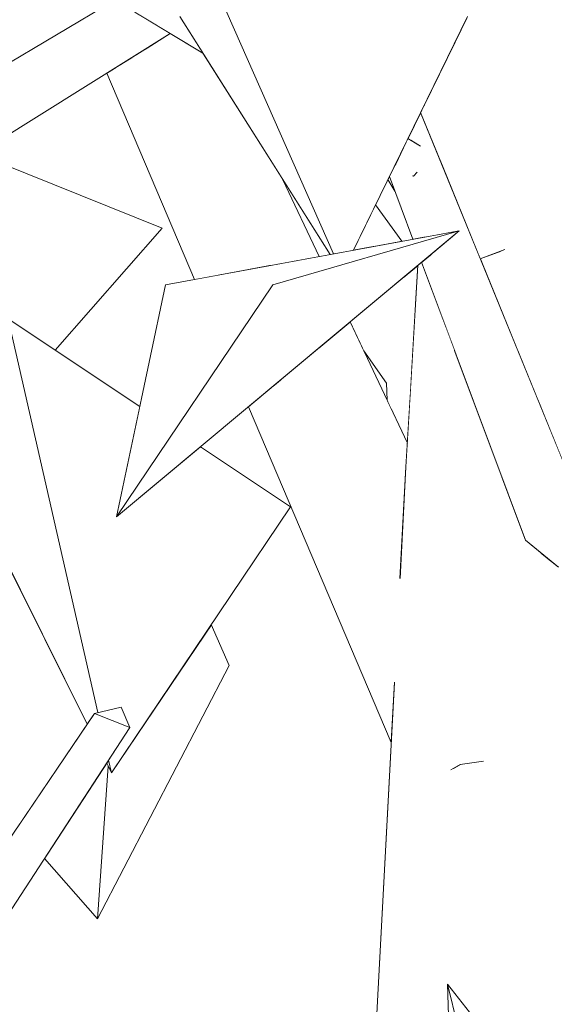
# Model space of a CAD drawing. Extents: x -289599 to -184549, y 66678 to 295474.
# Tile 300 of 656: x -263527 to -263467, y 71872 to 71981. Entities that reach past the tile are written whole.
import ezdxf

# ---------------------------------------------------------------- set-up
doc = ezdxf.new("R2010")
doc.units = 0
doc.header["$MEASUREMENT"] = 0
doc.linetypes.add('Wipeout_Contour', pattern=[1000, 0, -1000])
doc.layers.add('arch drzewa', color=8, linetype='Continuous')
doc.layers.add('arch drzewa_Nr_Pióra__4', color=8, linetype='Continuous', lineweight=9)

msp = doc.modelspace()

# ---------------------------------------------------------------- wipeouts: each hides what was drawn before it
at = {"color": 254, "linetype": 'Wipeout_Contour', "lineweight": 0, "ltscale": 961064.991401}
msp.add_wipeout([(-263464.17, 71931.15), (-263465.18, 71981.58), (-263469.84, 71980.86)], dxfattribs=at).dxf.layer = 'arch drzewa'
at = {"color": 254, "linetype": 'Wipeout_Contour', "lineweight": 0, "ltscale": 961235.041776}
msp.add_wipeout([(-263546.44, 71956.54), (-263509.92, 71979.33), (-263512.36, 71980.81)], dxfattribs=at).dxf.layer = 'arch drzewa'
at = {"color": 254, "linetype": 'Wipeout_Contour', "lineweight": 0, "ltscale": 1281480.031258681}
msp.add_wipeout([(-263484.31, 71964.26), (-263484.77, 71964.33), (-263481.73, 71956.8), (-263481.39, 71956.86)], dxfattribs=at).dxf.layer = 'arch drzewa'
at = {"color": 254, "linetype": 'Wipeout_Contour', "lineweight": 0, "ltscale": 961140.804719}
msp.add_wipeout([(-263492.23, 71954.87), (-263497.45, 71963.13), (-263493.44, 71954.65)], dxfattribs=at).dxf.layer = 'arch drzewa'
at = {"color": 254, "linetype": 'Wipeout_Contour', "lineweight": 0, "ltscale": 1922035.995005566}
msp.add_wipeout([(-263468.31, 71921.36), (-263464.64, 71874.46), (-263463.57, 71875.83), (-263464.03, 71918.03), (-263465.63, 71919.29), (-263466.94, 71920.24)], dxfattribs=at).dxf.layer = 'arch drzewa'
at = {"color": 254, "linetype": 'Wipeout_Contour', "lineweight": 0, "ltscale": 1922366.311712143}
msp.add_wipeout([(-263538.68, 71865.23), (-263514.4, 71902.48), (-263518.33, 71904.05), (-263531.81, 71878.33), (-263531.23, 71878.43), (-263532.14, 71877.72)], dxfattribs=at).dxf.layer = 'arch drzewa'

# ---------------------------------------------------------------- next in the draw order: wipeouts: each hides what was drawn before it
at = {"color": 254, "linetype": 'Wipeout_Contour', "lineweight": 0, "ltscale": 1281674.488925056}
msp.add_wipeout([(-263551.28, 71958.25), (-263546.44, 71956.54), (-263512.36, 71980.81), (-263513.81, 71981.68)], dxfattribs=at).dxf.layer = 'arch drzewa'
at = {"color": 254, "linetype": 'Wipeout_Contour', "lineweight": 0, "ltscale": 1601855.305234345}
msp.add_wipeout([(-263485.17, 71964.5), (-263485.66, 71963.51), (-263483.05, 71956.56), (-263481.73, 71956.8), (-263484.77, 71964.33)], dxfattribs=at).dxf.layer = 'arch drzewa'
at = {"color": 254, "linetype": 'Wipeout_Contour', "lineweight": 0, "ltscale": 1601687.523344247}
msp.add_wipeout([(-263468.31, 71921.36), (-263468.88, 71921.83), (-263468.15, 71866.93), (-263467.23, 71871.17), (-263464.64, 71874.46)], dxfattribs=at).dxf.layer = 'arch drzewa'
at = {"color": 254, "linetype": 'Wipeout_Contour', "lineweight": 0, "ltscale": 961187.623288}
msp.add_wipeout([(-263536.23, 71877.59), (-263531.81, 71878.33), (-263518.33, 71904.05)], dxfattribs=at).dxf.layer = 'arch drzewa'

# ---------------------------------------------------------------- next in the draw order: wipeouts: each hides what was drawn before it
at = {"color": 254, "linetype": 'Wipeout_Contour', "lineweight": 0, "ltscale": 961247.306822}
msp.add_wipeout([(-263514.82, 71982.29), (-263551.28, 71958.25), (-263513.81, 71981.68)], dxfattribs=at).dxf.layer = 'arch drzewa'
at = {"color": 254, "linetype": 'Wipeout_Contour', "lineweight": 0, "ltscale": 1922072.603727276}
msp.add_wipeout([(-263478.82, 71930.27), (-263468.8, 71863.97), (-263468.15, 71866.93), (-263468.88, 71921.83), (-263470.59, 71923.22), (-263473.2, 71930.21)], dxfattribs=at).dxf.layer = 'arch drzewa'
at = {"color": 254, "linetype": 'Wipeout_Contour', "lineweight": 0, "ltscale": 961163.893459}
msp.add_wipeout([(-263515.36, 71904.73), (-263518.33, 71904.05), (-263514.4, 71902.48)], dxfattribs=at).dxf.layer = 'arch drzewa'

# ---------------------------------------------------------------- next in the draw order: wipeouts: each hides what was drawn before it
at = {"color": 254, "linetype": 'Wipeout_Contour', "lineweight": 0, "ltscale": 1281687.127569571}
msp.add_wipeout([(-263552.98, 71961.07), (-263551.28, 71958.25), (-263514.82, 71982.29), (-263516.05, 71983.03)], dxfattribs=at).dxf.layer = 'arch drzewa'
at = {"color": 254, "linetype": 'Wipeout_Contour', "lineweight": 0, "ltscale": 3203449.406133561}
msp.add_wipeout([(-263479.41, 71900.14), (-263480.22, 71859.03), (-263478.76, 71859.02), (-263479.21, 71874.06), (-263469.34, 71861.49), (-263468.8, 71863.97), (-263478.82, 71930.27), (-263479.35, 71903.22), (-263475.36, 71898.75), (-263478.81, 71897.85)], dxfattribs=at).dxf.layer = 'arch drzewa'
at = {"color": 254, "linetype": 'Wipeout_Contour', "lineweight": 0, "ltscale": 1601914.888875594}
msp.add_wipeout([(-263516.79, 71898.2), (-263517.98, 71881.31), (-263503.39, 71909.36), (-263505.4, 71913.88), (-263516.44, 71897.49)], dxfattribs=at).dxf.layer = 'arch drzewa'

# ---------------------------------------------------------------- next in the draw order: wipeouts: each hides what was drawn before it
at = {"color": 254, "linetype": 'Wipeout_Contour', "lineweight": 0, "ltscale": 1602027.954215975}
msp.add_wipeout([(-263523.07, 71987.69), (-263506.74, 71977.84), (-263508.87, 71981.22), (-263509.01, 71983.01), (-263520.91, 71990.19)], dxfattribs=at).dxf.layer = 'arch drzewa'
at = {"color": 254, "linetype": 'Wipeout_Contour', "lineweight": 0, "ltscale": 1281403.387319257}
msp.add_wipeout([(-263464.17, 71931.15), (-263469.84, 71980.86), (-263469.13, 71938.59), (-263465.95, 71930.78)], dxfattribs=at).dxf.layer = 'arch drzewa'
at = {"color": 254, "linetype": 'Wipeout_Contour', "lineweight": 0, "ltscale": 961049.087795}
msp.add_wipeout([(-263480.22, 71859.03), (-263479.41, 71900.14), (-263482.42, 71903.15)], dxfattribs=at).dxf.layer = 'arch drzewa'
at = {"color": 254, "linetype": 'Wipeout_Contour', "lineweight": 0, "ltscale": 1281551.317258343}
msp.add_wipeout([(-263516.96, 71898.55), (-263523.84, 71888), (-263517.98, 71881.31), (-263516.79, 71898.2)], dxfattribs=at).dxf.layer = 'arch drzewa'

# ---------------------------------------------------------------- next in the draw order: linework, layer by layer
at = {"layer": 'arch drzewa_Nr_Pióra__4', "linetype": 'Continuous'}
msp.add_line((-263517.98, 71881.31), (-263523.84, 71888), dxfattribs=at)

# ---------------------------------------------------------------- next in the draw order: wipeouts: each hides what was drawn before it
at = {"color": 254, "linetype": 'Wipeout_Contour', "lineweight": 0, "ltscale": 1281627.592795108}
msp.add_wipeout([(-263523.07, 71987.69), (-263525.51, 71988.74), (-263506.31, 71977.16), (-263506.74, 71977.84)], dxfattribs=at).dxf.layer = 'arch drzewa'
at = {"color": 254, "linetype": 'Wipeout_Contour', "lineweight": 0, "ltscale": 2562890.57482797}
msp.add_wipeout([(-263477.08, 71981.05), (-263477.51, 71980.18), (-263475.92, 71970.85), (-263472.94, 71955.41), (-263473.27, 71955.28), (-263471.35, 71944.03), (-263469.13, 71938.59), (-263469.84, 71980.86)], dxfattribs=at).dxf.layer = 'arch drzewa'
at = {"color": 254, "linetype": 'Wipeout_Contour', "lineweight": 0, "ltscale": 1281432.927265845}
msp.add_wipeout([(-263478.82, 71930.27), (-263483.83, 71931.36), (-263483.01, 71915.01), (-263479.35, 71903.22)], dxfattribs=at).dxf.layer = 'arch drzewa'
at = {"color": 254, "linetype": 'Wipeout_Contour', "lineweight": 0, "ltscale": 1281605.493606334}
msp.add_wipeout([(-263542.57, 71909.36), (-263526.86, 71891.44), (-263519.12, 71902.88), (-263528.44, 71921.59)], dxfattribs=at).dxf.layer = 'arch drzewa'
at = {"color": 254, "linetype": 'Wipeout_Contour', "lineweight": 0, "ltscale": 961161.52681}
msp.add_wipeout([(-263516.96, 71898.55), (-263516.44, 71897.49), (-263516.75, 71898.87)], dxfattribs=at).dxf.layer = 'arch drzewa'
at = {"color": 254, "linetype": 'Wipeout_Contour', "lineweight": 0, "ltscale": 961006.710221}
msp.add_wipeout([(-263477.61, 71820.45), (-263472.81, 71847.68), (-263479.21, 71874.06)], dxfattribs=at).dxf.layer = 'arch drzewa'

# ---------------------------------------------------------------- next in the draw order: wipeouts: each hides what was drawn before it
at = {"color": 254, "linetype": 'Wipeout_Contour', "lineweight": 0, "ltscale": 961104.427946}
msp.add_wipeout([(-263477.51, 71980.18), (-263477.66, 71979.87), (-263475.92, 71970.85)], dxfattribs=at).dxf.layer = 'arch drzewa'
at = {"color": 254, "linetype": 'Wipeout_Contour', "lineweight": 0, "ltscale": 1281586.264571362}
msp.add_wipeout([(-263516.01, 71975.53), (-263504.65, 71952.59), (-263503.11, 71952.87), (-263514.17, 71976.68)], dxfattribs=at).dxf.layer = 'arch drzewa'
at = {"color": 254, "linetype": 'Wipeout_Contour', "lineweight": 0, "ltscale": 961072.345054}
msp.add_wipeout([(-263478.82, 71930.27), (-263473.2, 71930.21), (-263478.5, 71944.38)], dxfattribs=at).dxf.layer = 'arch drzewa'
at = {"color": 254, "linetype": 'Wipeout_Contour', "lineweight": 0, "ltscale": 961083.183411}
msp.add_wipeout([(-263483.83, 71931.36), (-263484.48, 71919.13), (-263483.01, 71915.01)], dxfattribs=at).dxf.layer = 'arch drzewa'
at = {"color": 254, "linetype": 'Wipeout_Contour', "lineweight": 0, "ltscale": 2242440.523278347}
msp.add_wipeout([(-263487.73, 71858.3), (-263483.4, 71858.72), (-263483.43, 71859.89), (-263483.11, 71858.75), (-263480.22, 71859.03), (-263482.42, 71903.15), (-263485.11, 71907.32)], dxfattribs=at).dxf.layer = 'arch drzewa'
at = {"color": 254, "linetype": 'Wipeout_Contour', "lineweight": 0, "ltscale": 2242306.133780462}
msp.add_wipeout([(-263479.21, 71874.06), (-263472.81, 71847.68), (-263477.61, 71820.45), (-263474.37, 71825.07), (-263474.12, 71831.58), (-263469.3, 71832.29), (-263458.5, 71847.68)], dxfattribs=at).dxf.layer = 'arch drzewa'

# ---------------------------------------------------------------- next in the draw order: linework, layer by layer
at = {"layer": 'arch drzewa_Nr_Pióra__4', "linetype": 'Continuous'}
for p, q in [((-263472.81, 71847.68), (-263479.21, 71874.06)), ((-263479.21, 71874.06), (-263477.61, 71820.45)), ((-263458.5, 71847.68), (-263479.21, 71874.06))]:
    msp.add_line(p, q, dxfattribs=at)

# ---------------------------------------------------------------- next in the draw order: wipeouts: each hides what was drawn before it
at = {"color": 254, "linetype": 'Wipeout_Contour', "lineweight": 0, "ltscale": 1281592.214773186}
msp.add_wipeout([(-263516.01, 71975.53), (-263516.96, 71974.94), (-263507.25, 71952.11), (-263504.65, 71952.59)], dxfattribs=at).dxf.layer = 'arch drzewa'
at = {"color": 254, "linetype": 'Wipeout_Contour', "lineweight": 0, "ltscale": 961075.181169}
msp.add_wipeout([(-263473.27, 71955.28), (-263475.59, 71954.4), (-263471.35, 71944.03)], dxfattribs=at).dxf.layer = 'arch drzewa'
at = {"color": 254, "linetype": 'Wipeout_Contour', "lineweight": 0, "ltscale": 961083.367202}
msp.add_wipeout([(-263478.5, 71944.38), (-263479.46, 71946.96), (-263478.82, 71930.27)], dxfattribs=at).dxf.layer = 'arch drzewa'

# ---------------------------------------------------------------- next in the draw order: wipeouts: each hides what was drawn before it
at = {"color": 254, "linetype": 'Wipeout_Contour', "lineweight": 0, "ltscale": 1922346.993756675}
msp.add_wipeout([(-263509.92, 71979.33), (-263512.66, 71977.62), (-263498.77, 71953.67), (-263493.44, 71954.65), (-263497.45, 71963.13), (-263506.31, 71977.16)], dxfattribs=at).dxf.layer = 'arch drzewa'
at = {"color": 254, "linetype": 'Wipeout_Contour', "lineweight": 0, "ltscale": 1601820.310915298}
msp.add_wipeout([(-263482.5, 71953.68), (-263483.83, 71931.36), (-263478.82, 71930.27), (-263479.46, 71946.96), (-263482.1, 71954.01)], dxfattribs=at).dxf.layer = 'arch drzewa'

# ---------------------------------------------------------------- next in the draw order: wipeouts: each hides what was drawn before it
at = {"color": 254, "linetype": 'Wipeout_Contour', "lineweight": 0, "ltscale": 1281577.921696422}
msp.add_wipeout([(-263514.17, 71976.68), (-263503.11, 71952.87), (-263498.77, 71953.67), (-263512.66, 71977.62)], dxfattribs=at).dxf.layer = 'arch drzewa'
at = {"color": 254, "linetype": 'Wipeout_Contour', "lineweight": 0, "ltscale": 961077.056855}
msp.add_wipeout([(-263480.72, 71955.16), (-263480.98, 71954.95), (-263466.94, 71920.24)], dxfattribs=at).dxf.layer = 'arch drzewa'

# ---------------------------------------------------------------- next in the draw order: wipeouts: each hides what was drawn before it
at = {"color": 254, "linetype": 'Wipeout_Contour', "lineweight": 0, "ltscale": 1281559.55423933}
msp.add_wipeout([(-263509.96, 71995.95), (-263508.87, 71981.22), (-263492.23, 71954.87), (-263491.86, 71954.94)], dxfattribs=at).dxf.layer = 'arch drzewa'
at = {"color": 254, "linetype": 'Wipeout_Contour', "lineweight": 0, "ltscale": 1922448.028729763}
msp.add_wipeout([(-263529.7, 71965.36), (-263534.58, 71930.7), (-263529.65, 71936.32), (-263527.89, 71947.73), (-263522.67, 71944.27), (-263510.83, 71957.77)], dxfattribs=at).dxf.layer = 'arch drzewa'
at = {"color": 254, "linetype": 'Wipeout_Contour', "lineweight": 0, "ltscale": 1281426.973114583}
msp.add_wipeout([(-263482.1, 71954.01), (-263470.59, 71923.22), (-263466.94, 71920.24), (-263480.98, 71954.95)], dxfattribs=at).dxf.layer = 'arch drzewa'

# ---------------------------------------------------------------- next in the draw order: linework, layer by layer
at = {"layer": 'arch drzewa_Nr_Pióra__4', "linetype": 'Continuous'}
msp.add_line((-263552.98, 71961.07), (-263516.05, 71983.03), dxfattribs=at)

# ---------------------------------------------------------------- next in the draw order: wipeouts: each hides what was drawn before it
at = {"color": 254, "linetype": 'Wipeout_Contour', "lineweight": 0, "ltscale": 2883290.86922486}
msp.add_wipeout([(-263482.2, 71970.59), (-263483.48, 71967.96), (-263483.27, 71967.49), (-263482.45, 71966.99), (-263482.57, 71965.98), (-263478.61, 71957.38), (-263477.92, 71957.5), (-263478.46, 71957.05), (-263462.87, 71923.24)], dxfattribs=at).dxf.layer = 'arch drzewa'
at = {"color": 254, "linetype": 'Wipeout_Contour', "lineweight": 0, "ltscale": 1601989.48701226}
msp.add_wipeout([(-263527.89, 71947.73), (-263531.1, 71926.94), (-263519.12, 71902.88), (-263518.33, 71904.05), (-263517.95, 71904.14)], dxfattribs=at).dxf.layer = 'arch drzewa'

# ---------------------------------------------------------------- next in the draw order: wipeouts: each hides what was drawn before it
at = {"color": 254, "linetype": 'Wipeout_Contour', "lineweight": 0, "ltscale": 961116.357866}
msp.add_wipeout([(-263483.61, 71967.7), (-263483.27, 71967.49), (-263483.48, 71967.96)], dxfattribs=at).dxf.layer = 'arch drzewa'
at = {"color": 254, "linetype": 'Wipeout_Contour', "lineweight": 0, "ltscale": 2562958.221703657}
msp.add_wipeout([(-263484.31, 71964.26), (-263481.39, 71956.86), (-263478.61, 71957.38), (-263482.57, 71965.98), (-263482.93, 71963.59), (-263483, 71963.52), (-263484.18, 71964.24), (-263483.01, 71963.53)], dxfattribs=at).dxf.layer = 'arch drzewa'
at = {"color": 254, "linetype": 'Wipeout_Contour', "lineweight": 0, "ltscale": 961104.332066}
msp.add_wipeout([(-263484.08, 71952.36), (-263482.67, 71950.86), (-263482.5, 71953.68)], dxfattribs=at).dxf.layer = 'arch drzewa'
at = {"color": 254, "linetype": 'Wipeout_Contour', "lineweight": 0, "ltscale": 1281463.934291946}
msp.add_wipeout([(-263485.98, 71940.61), (-263485.38, 71937.59), (-263483.67, 71933.96), (-263483.28, 71940.57)], dxfattribs=at).dxf.layer = 'arch drzewa'

# ---------------------------------------------------------------- next in the draw order: wipeouts: each hides what was drawn before it
at = {"color": 254, "linetype": 'Wipeout_Contour', "lineweight": 0, "ltscale": 1922229.50599333}
msp.add_wipeout([(-263485.05, 71964.76), (-263483, 71963.52), (-263482.93, 71963.59), (-263482.57, 71965.98), (-263482.45, 71966.99), (-263483.61, 71967.7)], dxfattribs=at).dxf.layer = 'arch drzewa'
at = {"color": 254, "linetype": 'Wipeout_Contour', "lineweight": 0, "ltscale": 1281491.251378}
msp.add_wipeout([(-263487.2, 71960.36), (-263488.71, 71957.26), (-263487.31, 71955.78), (-263484.29, 71956.33)], dxfattribs=at).dxf.layer = 'arch drzewa'
at = {"color": 254, "linetype": 'Wipeout_Contour', "lineweight": 0, "ltscale": 1281416.583593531}
msp.add_wipeout([(-263478.46, 71957.05), (-263480.72, 71955.16), (-263466.94, 71920.24), (-263462.87, 71923.24)], dxfattribs=at).dxf.layer = 'arch drzewa'
at = {"color": 254, "linetype": 'Wipeout_Contour', "lineweight": 0, "ltscale": 961101.401287}
msp.add_wipeout([(-263485.98, 71940.61), (-263485.92, 71938.72), (-263485.38, 71937.59)], dxfattribs=at).dxf.layer = 'arch drzewa'

# ---------------------------------------------------------------- next in the draw order: linework, layer by layer
at = {"layer": 'arch drzewa_Nr_Pióra__4', "linetype": 'Continuous'}
msp.add_line((-263466.94, 71920.24), (-263470.59, 71923.22), dxfattribs=at)

# ---------------------------------------------------------------- next in the draw order: wipeouts: each hides what was drawn before it
at = {"color": 254, "linetype": 'Wipeout_Contour', "lineweight": 0, "ltscale": 1601827.988469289}
msp.add_wipeout([(-263477.66, 71979.87), (-263481.63, 71971.75), (-263479.26, 71963.4), (-263475.59, 71954.4), (-263472.94, 71955.41)], dxfattribs=at).dxf.layer = 'arch drzewa'
at = {"color": 254, "linetype": 'Wipeout_Contour', "lineweight": 0, "ltscale": 1922232.728682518}
msp.add_wipeout([(-263485.05, 71964.76), (-263485.17, 71964.5), (-263484.77, 71964.33), (-263484.31, 71964.26), (-263483.01, 71963.53), (-263484.18, 71964.24)], dxfattribs=at).dxf.layer = 'arch drzewa'
at = {"color": 254, "linetype": 'Wipeout_Contour', "lineweight": 0, "ltscale": 961122.538533}
msp.add_wipeout([(-263489.65, 71955.34), (-263487.31, 71955.78), (-263488.71, 71957.26)], dxfattribs=at).dxf.layer = 'arch drzewa'
at = {"color": 254, "linetype": 'Wipeout_Contour', "lineweight": 0, "ltscale": 1922214.460506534}
msp.add_wipeout([(-263484.08, 71952.36), (-263490.02, 71947.4), (-263488.5, 71944.19), (-263485.98, 71940.61), (-263483.28, 71940.57), (-263482.67, 71950.86)], dxfattribs=at).dxf.layer = 'arch drzewa'

# ---------------------------------------------------------------- next in the draw order: linework, layer by layer
at = {"layer": 'arch drzewa_Nr_Pióra__4', "linetype": 'Continuous'}
msp.add_line((-263472.87, 71955.43), (-263475.59, 71954.4), dxfattribs=at)

# ---------------------------------------------------------------- next in the draw order: wipeouts: each hides what was drawn before it
at = {"color": 254, "linetype": 'Wipeout_Contour', "lineweight": 0, "ltscale": 1281477.739073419}
msp.add_wipeout([(-263481.81, 71971.38), (-263479.84, 71964.82), (-263479.26, 71963.4), (-263481.63, 71971.75)], dxfattribs=at).dxf.layer = 'arch drzewa'
at = {"color": 254, "linetype": 'Wipeout_Contour', "lineweight": 0, "ltscale": 961118.652033}
msp.add_wipeout([(-263485.83, 71963.17), (-263485.05, 71961.89), (-263485.66, 71963.51)], dxfattribs=at).dxf.layer = 'arch drzewa'
at = {"color": 254, "linetype": 'Wipeout_Contour', "lineweight": 0, "ltscale": 961108.471817}
msp.add_wipeout([(-263497.62, 71941.05), (-263498.55, 71940.28), (-263477.82, 71898.4)], dxfattribs=at).dxf.layer = 'arch drzewa'

# ---------------------------------------------------------------- next in the draw order: wipeouts: each hides what was drawn before it
at = {"color": 254, "linetype": 'Wipeout_Contour', "lineweight": 0, "ltscale": 961110.858523}
msp.add_wipeout([(-263482.2, 71970.59), (-263479.84, 71964.82), (-263481.81, 71971.38)], dxfattribs=at).dxf.layer = 'arch drzewa'
at = {"color": 254, "linetype": 'Wipeout_Contour', "lineweight": 0, "ltscale": 2562885.642653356}
msp.add_wipeout([(-263498.55, 71940.28), (-263501.27, 71938.01), (-263485.46, 71900.82), (-263485.11, 71907.32), (-263482.42, 71903.15), (-263479.41, 71900.14), (-263478.81, 71897.85), (-263477.82, 71898.4)], dxfattribs=at).dxf.layer = 'arch drzewa'

# ---------------------------------------------------------------- next in the draw order: wipeouts: each hides what was drawn before it
at = {"color": 254, "linetype": 'Wipeout_Contour', "lineweight": 0, "ltscale": 1281526.418726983}
msp.add_wipeout([(-263477, 71981.22), (-263509.96, 71995.95), (-263491.86, 71954.94), (-263489.65, 71955.34)], dxfattribs=at).dxf.layer = 'arch drzewa'
at = {"color": 254, "linetype": 'Wipeout_Contour', "lineweight": 0, "ltscale": 1601840.746638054}
msp.add_wipeout([(-263493.47, 71944.52), (-263484, 71928.19), (-263483.83, 71931.36), (-263483.67, 71933.96), (-263490.02, 71947.4)], dxfattribs=at).dxf.layer = 'arch drzewa'

# ---------------------------------------------------------------- next in the draw order: linework, layer by layer
at = {"layer": 'arch drzewa_Nr_Pióra__4', "linetype": 'Continuous'}
for p, q in [((-263506.31, 71977.16), (-263525.51, 71988.74)), ((-263482.2, 71966.84), (-263483.61, 71967.7)), ((-263482.6, 71963.98), (-263483, 71963.52)), ((-263485.05, 71961.89), (-263485.83, 71963.17)), ((-263483, 71963.52), (-263483.09, 71963.56))]:
    msp.add_line(p, q, dxfattribs=at)

# ---------------------------------------------------------------- next in the draw order: wipeouts: each hides what was drawn before it
at = {"color": 254, "linetype": 'Wipeout_Contour', "lineweight": 0, "ltscale": 2562887.638166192}
msp.add_wipeout([(-263497.62, 71941.05), (-263477.82, 71898.4), (-263475.36, 71898.75), (-263479.35, 71903.22), (-263483.01, 71915.01), (-263484.48, 71919.13), (-263484, 71928.19), (-263493.47, 71944.52)], dxfattribs=at).dxf.layer = 'arch drzewa'

# ---------------------------------------------------------------- next in the draw order: linework, layer by layer
at = {"layer": 'arch drzewa_Nr_Pióra__4', "linetype": 'Continuous'}
msp.add_line((-263487.73, 71858.3), (-263485.1, 71907.5), dxfattribs=at)

# ---------------------------------------------------------------- next in the draw order: wipeouts: each hides what was drawn before it
at = {"color": 254, "linetype": 'Wipeout_Contour', "lineweight": 0, "ltscale": 3203894.559014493}
msp.add_wipeout([(-263513.29, 71938.03), (-263527.89, 71947.73), (-263517.95, 71904.14), (-263515.36, 71904.73), (-263514.4, 71902.48), (-263516.75, 71898.87), (-263516.44, 71897.49), (-263496.6, 71926.94), (-263506.59, 71933.57), (-263515.86, 71925.83)], dxfattribs=at).dxf.layer = 'arch drzewa'
at = {"color": 254, "linetype": 'Wipeout_Contour', "lineweight": 0, "ltscale": 961046.920464}
msp.add_wipeout([(-263477.82, 71898.4), (-263478.81, 71897.85), (-263475.36, 71898.75)], dxfattribs=at).dxf.layer = 'arch drzewa'

# ---------------------------------------------------------------- next in the draw order: linework, layer by layer
at = {"layer": 'arch drzewa_Nr_Pióra__4', "linetype": 'Continuous'}
for p, q in [((-263527.89, 71947.73), (-263517.95, 71904.14)), ((-263519.12, 71902.88), (-263531.1, 71926.94)), ((-263503.39, 71909.36), (-263505.4, 71913.88)), ((-263517.98, 71881.31), (-263503.39, 71909.36)), ((-263536.23, 71877.59), (-263518.33, 71904.05)), ((-263518.33, 71904.05), (-263515.36, 71904.73)), ((-263514.4, 71902.48), (-263518.33, 71904.05)), ((-263515.36, 71904.73), (-263514.4, 71902.48)), ((-263538.68, 71865.23), (-263514.4, 71902.48)), ((-263516.44, 71897.49), (-263516.96, 71898.55)), ((-263516.75, 71898.87), (-263516.44, 71897.49)), ((-263475.25, 71898.76), (-263477.82, 71898.4)), ((-263516.79, 71898.2), (-263517.98, 71881.31)), ((-263477.82, 71898.4), (-263478.86, 71897.82))]:
    msp.add_line(p, q, dxfattribs=at)

# ---------------------------------------------------------------- next in the draw order: wipeouts: each hides what was drawn before it
at = {"color": 254, "linetype": 'Wipeout_Contour', "lineweight": 0, "ltscale": 1281534.300729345}
msp.add_wipeout([(-263515.86, 71925.83), (-263498.57, 71951.52), (-263477.92, 71957.5), (-263510.44, 71951.52)], dxfattribs=at).dxf.layer = 'arch drzewa'

# ---------------------------------------------------------------- next in the draw order: wipeouts: each hides what was drawn before it
at = {"color": 254, "linetype": 'Wipeout_Contour', "lineweight": 0, "ltscale": 961140.275026}
msp.add_wipeout([(-263515.86, 71925.83), (-263477.92, 71957.5), (-263498.57, 71951.52)], dxfattribs=at).dxf.layer = 'arch drzewa'

# ---------------------------------------------------------------- next in the draw order: linework, layer by layer
at = {"layer": 'arch drzewa_Nr_Pióra__4', "linetype": 'Continuous'}
for p, q in [((-263509.96, 71995.95), (-263491.86, 71954.94)), ((-263492.23, 71954.87), (-263508.87, 71981.22)), ((-263489.65, 71955.34), (-263477, 71981.22)), ((-263546.44, 71956.54), (-263509.92, 71979.33)), ((-263507.25, 71952.11), (-263516.96, 71974.94)), ((-263462.87, 71923.24), (-263482.2, 71970.59)), ((-263510.83, 71957.77), (-263529.7, 71965.36)), ((-263493.44, 71954.65), (-263497.45, 71963.13)), ((-263483.05, 71956.56), (-263485.66, 71963.51)), ((-263484.29, 71956.33), (-263487.2, 71960.36)), ((-263522.67, 71944.27), (-263510.83, 71957.77)), ((-263477.92, 71957.5), (-263515.86, 71925.83)), ((-263510.44, 71951.52), (-263477.92, 71957.5)), ((-263498.57, 71951.52), (-263477.92, 71957.5)), ((-263483.83, 71931.36), (-263482.5, 71953.68)), ((-263470.59, 71923.22), (-263482.1, 71954.01)), ((-263515.86, 71925.83), (-263510.44, 71951.52)), ((-263515.86, 71925.83), (-263498.57, 71951.52)), ((-263513.29, 71938.03), (-263527.89, 71947.73)), ((-263483.67, 71933.96), (-263490.02, 71947.4)), ((-263485.98, 71940.61), (-263488.5, 71944.19)), ((-263485.92, 71938.72), (-263485.98, 71940.61)), ((-263485.46, 71900.82), (-263501.27, 71938.01)), ((-263496.6, 71926.94), (-263506.59, 71933.57)), ((-263484.49, 71919), (-263483.83, 71931.36)), ((-263516.44, 71897.49), (-263496.6, 71926.94))]:
    msp.add_line(p, q, dxfattribs=at)

doc.saveas('drawing.dxf')
